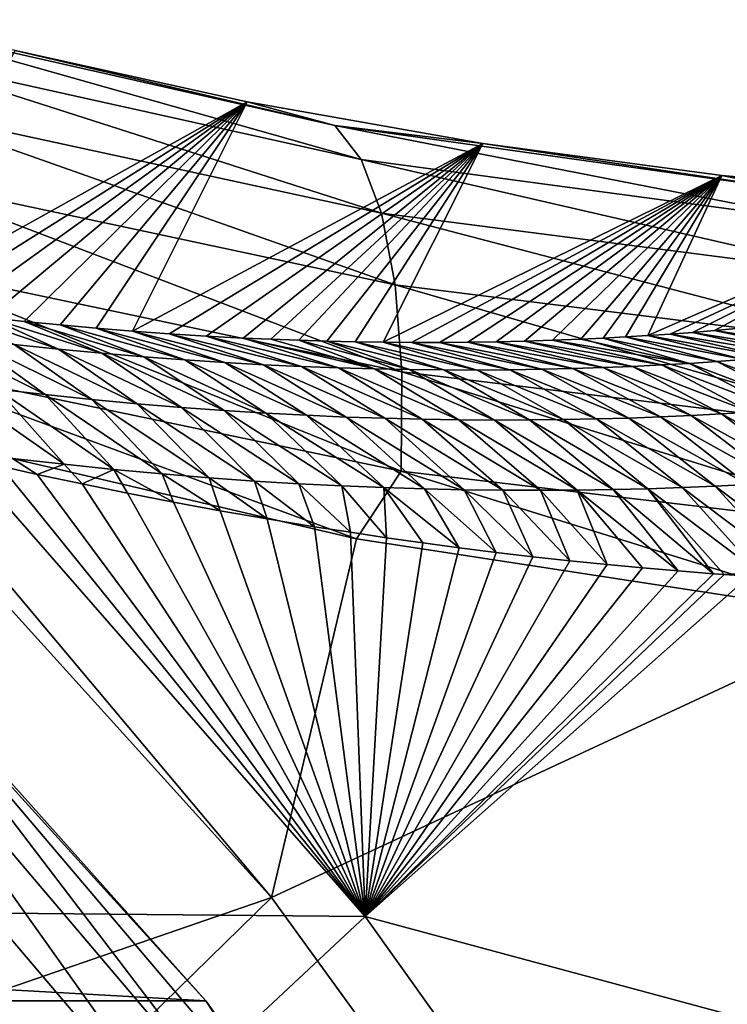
# Model space of a CAD drawing. Header units: metres. Extents: x -99 to 99, y -314 to 25.
# Tile 284 of 303: x 91.53 to 93.83, y 12.46 to 15.66. Entities that reach past the tile are written whole.
import ezdxf

# ---------------------------------------------------------------- set-up
doc = ezdxf.new("R2010")
doc.units = ezdxf.units.M
doc.layers.add('solid_K2442E1000C35', color=7, linetype='CONTINUOUS')

msp = doc.modelspace()

# ---------------------------------------------------------------- linework, layer by layer
at = {"layer": 'solid_K2442E1000C35'}
for points in [[(91.034889, 15.659829, 103.915192), (92.556061, 15.315322, 103.46714), (91.516945, 15.559291, 103.397919)], [(92.641159, 15.205068, 103.817253), (92.556061, 15.315322, 103.46714), (91.034889, 15.659829, 103.915192)], [(91.087173, 15.549419, 104.271637), (92.641159, 15.205068, 103.817253), (91.034889, 15.659829, 103.915192)], [(91.516945, 15.559291, 103.397919), (92.270767, 15.392888, 103.167709), (91.087357, 14.733781, 76.419106)], [(92.556061, 15.315322, 103.46714), (92.270767, 15.392888, 103.167709), (91.516945, 15.559291, 103.397919)], [(92.707268, 15.030352, 104.144478), (92.641159, 15.205068, 103.817253), (91.087173, 15.549419, 104.271637)], [(91.116699, 15.375923, 104.604805), (92.707268, 15.030352, 104.144478), (91.087173, 15.549419, 104.271637)], [(92.270767, 15.392888, 103.167709), (91.200531, 14.718712, 76.730431), (91.087357, 14.733781, 76.419106)], [(92.752052, 14.797377, 104.43721), (92.707268, 15.030352, 104.144478), (91.116699, 15.375923, 104.604805)], [(91.122437, 15.145495, 104.90287), (92.752052, 14.797377, 104.43721), (91.116699, 15.375923, 104.604805)], [(92.270767, 15.392888, 103.167709), (91.314636, 14.704512, 77.052765), (91.200531, 14.718712, 76.730431)], [(92.270767, 15.392888, 103.167709), (91.42971, 14.691154, 77.385361), (91.314636, 14.704512, 77.052765)], [(92.270767, 15.392888, 103.167709), (91.545677, 14.678701, 77.729149), (91.42971, 14.691154, 77.385361)], [(92.270767, 15.392888, 103.167709), (91.662437, 14.667218, 78.085129), (91.545677, 14.678701, 77.729149)], [(92.270767, 15.392888, 103.167709), (91.779991, 14.656711, 78.453308), (91.662437, 14.667218, 78.085129)], [(92.270767, 15.392888, 103.167709), (91.898407, 14.647157, 78.833054), (91.779991, 14.656711, 78.453308)], [(92.270767, 15.392888, 103.167709), (93.036705, 15.25728, 102.903717), (91.898407, 14.647157, 78.833054)], [(92.556061, 15.315322, 103.46714), (93.036705, 15.25728, 102.903717), (92.270767, 15.392888, 103.167709)], [(92.556061, 15.315322, 103.46714), (94.067184, 15.103774, 102.905937), (93.036705, 15.25728, 102.903717)], [(94.183434, 14.998364, 103.248497), (94.067184, 15.103774, 102.905937), (92.556061, 15.315322, 103.46714)], [(92.641159, 15.205068, 103.817253), (94.183434, 14.998364, 103.248497), (92.556061, 15.315322, 103.46714)], [(93.036705, 15.25728, 102.903717), (92.017532, 14.638629, 79.225517), (91.898407, 14.647157, 78.833054)], [(93.036705, 15.25728, 102.903717), (92.13723, 14.6312, 79.631866), (92.017532, 14.638629, 79.225517)], [(93.036705, 15.25728, 102.903717), (92.257553, 14.624851, 80.05172), (92.13723, 14.6312, 79.631866)], [(93.036705, 15.25728, 102.903717), (92.348244, 14.620785, 80.37516), (92.257553, 14.624851, 80.05172)], [(93.036705, 15.25728, 102.903717), (92.439224, 14.617354, 80.706581), (92.348244, 14.620785, 80.37516)], [(93.036705, 15.25728, 102.903717), (92.530388, 14.614594, 81.046547), (92.439224, 14.617354, 80.706581)], [(93.036705, 15.25728, 102.903717), (92.621666, 14.612535, 81.395622), (92.530388, 14.614594, 81.046547)], [(93.036705, 15.25728, 102.903717), (92.713181, 14.611133, 81.753052), (92.621666, 14.612535, 81.395622)], [(93.036705, 15.25728, 102.903717), (93.814178, 15.153449, 102.60479), (92.713181, 14.611133, 81.753052)], [(94.067184, 15.103774, 102.905937), (93.814178, 15.153449, 102.60479), (93.036705, 15.25728, 102.903717)], [(94.284554, 14.827321, 103.568642), (94.183434, 14.998364, 103.248497), (92.641159, 15.205068, 103.817253)], [(92.707268, 15.030352, 104.144478), (94.284554, 14.827321, 103.568642), (92.641159, 15.205068, 103.817253)], [(91.104179, 14.866317, 105.155258), (92.773918, 14.514409, 104.685051), (91.122437, 15.145495, 104.90287)], [(92.773918, 14.514409, 104.685051), (92.752052, 14.797377, 104.43721), (91.122437, 15.145495, 104.90287)], [(93.814178, 15.153449, 102.60479), (92.804939, 14.61038, 82.118713), (92.713181, 14.611133, 81.753052)], [(93.814178, 15.153449, 102.60479), (92.89682, 14.610319, 82.493301), (92.804939, 14.61038, 82.118713)], [(93.814178, 15.153449, 102.60479), (92.988686, 14.610986, 82.877502), (92.89682, 14.610319, 82.493301)], [(93.814178, 15.153449, 102.60479), (93.080414, 14.612416, 83.272003), (92.988686, 14.610986, 82.877502)], [(93.814178, 15.153449, 102.60479), (93.172119, 14.614573, 83.676262), (93.080414, 14.612416, 83.272003)], [(93.814178, 15.153449, 102.60479), (93.263908, 14.617423, 84.089737), (93.172119, 14.614573, 83.676262)], [(93.814178, 15.153449, 102.60479), (93.355591, 14.621013, 84.513245), (93.263908, 14.617423, 84.089737)], [(93.814178, 15.153449, 102.60479), (93.428734, 14.624443, 84.859818), (93.355591, 14.621013, 84.513245)], [(93.814178, 15.153449, 102.60479), (93.501587, 14.628391, 85.21376), (93.428734, 14.624443, 84.859818)], [(93.814178, 15.153449, 102.60479), (93.574081, 14.632871, 85.575401), (93.501587, 14.628391, 85.21376)], [(93.814178, 15.153449, 102.60479), (94.602547, 15.082454, 102.269623), (93.574081, 14.632871, 85.575401)], [(94.067184, 15.103774, 102.905937), (94.602547, 15.082454, 102.269623), (93.814178, 15.153449, 102.60479)], [(94.602547, 15.082454, 102.269623), (93.646446, 14.637823, 85.943779), (93.574081, 14.632871, 85.575401)], [(94.602547, 15.082454, 102.269623), (93.718681, 14.643247, 86.318878), (93.646446, 14.637823, 85.943779)], [(94.602547, 15.082454, 102.269623), (93.790649, 14.649164, 86.701225), (93.718681, 14.643247, 86.318878)], [(94.602547, 15.082454, 102.269623), (93.862213, 14.6556, 87.091354), (93.790649, 14.649164, 86.701225)], [(94.366966, 14.596714, 103.855003), (94.284554, 14.827321, 103.568642), (92.707268, 15.030352, 104.144478)], [(92.752052, 14.797377, 104.43721), (94.366966, 14.596714, 103.855003), (92.707268, 15.030352, 104.144478)], [(91.062561, 14.548297, 105.353012), (92.772087, 14.191496, 104.879211), (91.104179, 14.866317, 105.155258)], [(92.772087, 14.191496, 104.879211), (92.773918, 14.514409, 104.685051), (91.104179, 14.866317, 105.155258)], [(94.42775, 14.314729, 104.09742), (94.366966, 14.596714, 103.855003), (92.752052, 14.797377, 104.43721)], [(92.773918, 14.514409, 104.685051), (94.42775, 14.314729, 104.09742), (92.752052, 14.797377, 104.43721)], [(91.657875, 14.588773, 76.934624), (91.314636, 14.704512, 77.052765), (91.42971, 14.691154, 77.385361)], [(91.51342, 14.604162, 76.530807), (91.314636, 14.704512, 77.052765), (91.657875, 14.588773, 76.934624)], [(91.798393, 14.575285, 77.339951), (91.42971, 14.691154, 77.385361), (91.545677, 14.678701, 77.729149)], [(91.657875, 14.588773, 76.934624), (91.42971, 14.691154, 77.385361), (91.798393, 14.575285, 77.339951)], [(91.935173, 14.56356, 77.746658), (91.545677, 14.678701, 77.729149), (91.662437, 14.667218, 78.085129)], [(91.798393, 14.575285, 77.339951), (91.545677, 14.678701, 77.729149), (91.935173, 14.56356, 77.746658)], [(92.068344, 14.553488, 78.154671), (91.662437, 14.667218, 78.085129), (91.779991, 14.656711, 78.453308)], [(91.935173, 14.56356, 77.746658), (91.662437, 14.667218, 78.085129), (92.068344, 14.553488, 78.154671)], [(91.211861, 14.641285, 75.728271), (91.614532, 14.440722, 75.849144), (91.458221, 14.458804, 75.449257)], [(91.211861, 14.641285, 75.728271), (91.364822, 14.621613, 76.128639), (91.614532, 14.440722, 75.849144)], [(92.198059, 14.544959, 78.563889), (91.779991, 14.656711, 78.453308), (91.898407, 14.647157, 78.833054)], [(92.068344, 14.553488, 78.154671), (91.779991, 14.656711, 78.453308), (92.198059, 14.544959, 78.563889)], [(92.324455, 14.537868, 78.974228), (91.898407, 14.647157, 78.833054), (92.017532, 14.638629, 79.225517)], [(92.198059, 14.544959, 78.563889), (91.898407, 14.647157, 78.833054), (92.324455, 14.537868, 78.974228)], [(92.447662, 14.532113, 79.385605), (92.017532, 14.638629, 79.225517), (92.13723, 14.6312, 79.631866)], [(92.324455, 14.537868, 78.974228), (92.017532, 14.638629, 79.225517), (92.447662, 14.532113, 79.385605)], [(92.567787, 14.52762, 79.797958), (92.13723, 14.6312, 79.631866), (92.257553, 14.624851, 80.05172)], [(92.447662, 14.532113, 79.385605), (92.13723, 14.6312, 79.631866), (92.567787, 14.52762, 79.797958)], [(93.885017, 14.554571, 85.226692), (93.501587, 14.628391, 85.21376), (93.574081, 14.632871, 85.575401)], [(93.96965, 14.561475, 85.648331), (93.574081, 14.632871, 85.575401), (93.646446, 14.637823, 85.943779)], [(93.885017, 14.554571, 85.226692), (93.574081, 14.632871, 85.575401), (93.96965, 14.561475, 85.648331)], [(94.052132, 14.568876, 86.070427), (93.646446, 14.637823, 85.943779), (93.718681, 14.643247, 86.318878)], [(93.96965, 14.561475, 85.648331), (93.646446, 14.637823, 85.943779), (94.052132, 14.568876, 86.070427)], [(94.132477, 14.576746, 86.49295), (93.718681, 14.643247, 86.318878), (93.790649, 14.649164, 86.701225)], [(94.052132, 14.568876, 86.070427), (93.718681, 14.643247, 86.318878), (94.132477, 14.576746, 86.49295)], [(94.210724, 14.585056, 86.915894), (93.790649, 14.649164, 86.701225), (93.862213, 14.6556, 87.091354)], [(94.132477, 14.576746, 86.49295), (93.790649, 14.649164, 86.701225), (94.210724, 14.585056, 86.915894)], [(91.364822, 14.621613, 76.128639), (91.766266, 14.424864, 76.25061), (91.614532, 14.440722, 75.849144)], [(91.364822, 14.621613, 76.128639), (91.51342, 14.604162, 76.530807), (91.766266, 14.424864, 76.25061)], [(91.51342, 14.604162, 76.530807), (91.913666, 14.411069, 76.653534), (91.766266, 14.424864, 76.25061)], [(91.51342, 14.604162, 76.530807), (91.657875, 14.588773, 76.934624), (91.913666, 14.411069, 76.653534)], [(92.684906, 14.524311, 80.21125), (92.257553, 14.624851, 80.05172), (92.348244, 14.620785, 80.37516)], [(92.567787, 14.52762, 79.797958), (92.257553, 14.624851, 80.05172), (92.684906, 14.524311, 80.21125)], [(92.684906, 14.524311, 80.21125), (92.348244, 14.620785, 80.37516), (92.439224, 14.617354, 80.706581)], [(92.799133, 14.522114, 80.625404), (92.439224, 14.617354, 80.706581), (92.530388, 14.614594, 81.046547)], [(92.684906, 14.524311, 80.21125), (92.439224, 14.617354, 80.706581), (92.799133, 14.522114, 80.625404)], [(92.910561, 14.520952, 81.040375), (92.530388, 14.614594, 81.046547), (92.621666, 14.612535, 81.395622)], [(92.799133, 14.522114, 80.625404), (92.530388, 14.614594, 81.046547), (92.910561, 14.520952, 81.040375)], [(93.019257, 14.520765, 81.456108), (92.621666, 14.612535, 81.395622), (92.713181, 14.611133, 81.753052)], [(92.910561, 14.520952, 81.040375), (92.621666, 14.612535, 81.395622), (93.019257, 14.520765, 81.456108)], [(93.125298, 14.5215, 81.872581), (92.713181, 14.611133, 81.753052), (92.804939, 14.61038, 82.118713)], [(93.019257, 14.520765, 81.456108), (92.713181, 14.611133, 81.753052), (93.125298, 14.5215, 81.872581)], [(93.228737, 14.523102, 82.289749), (92.804939, 14.61038, 82.118713), (92.89682, 14.610319, 82.493301)], [(93.125298, 14.5215, 81.872581), (92.804939, 14.61038, 82.118713), (93.228737, 14.523102, 82.289749)], [(93.329643, 14.525517, 82.707581), (92.89682, 14.610319, 82.493301), (92.988686, 14.610986, 82.877502)], [(93.228737, 14.523102, 82.289749), (92.89682, 14.610319, 82.493301), (93.329643, 14.525517, 82.707581)], [(93.428093, 14.528696, 83.12603), (92.988686, 14.610986, 82.877502), (93.080414, 14.612416, 83.272003)], [(93.329643, 14.525517, 82.707581), (92.988686, 14.610986, 82.877502), (93.428093, 14.528696, 83.12603)], [(93.524124, 14.532591, 83.545074), (93.080414, 14.612416, 83.272003), (93.172119, 14.614573, 83.676262)], [(93.428093, 14.528696, 83.12603), (93.080414, 14.612416, 83.272003), (93.524124, 14.532591, 83.545074)], [(93.617783, 14.537165, 83.964691), (93.172119, 14.614573, 83.676262), (93.263908, 14.617423, 84.089737)], [(93.524124, 14.532591, 83.545074), (93.172119, 14.614573, 83.676262), (93.617783, 14.537165, 83.964691)], [(93.709122, 14.542378, 84.38485), (93.263908, 14.617423, 84.089737), (93.355591, 14.621013, 84.513245)], [(93.617783, 14.537165, 83.964691), (93.263908, 14.617423, 84.089737), (93.709122, 14.542378, 84.38485)], [(93.709122, 14.542378, 84.38485), (93.355591, 14.621013, 84.513245), (93.428734, 14.624443, 84.859818)], [(93.798187, 14.548193, 84.805519), (93.428734, 14.624443, 84.859818), (93.501587, 14.628391, 85.21376)], [(93.709122, 14.542378, 84.38485), (93.428734, 14.624443, 84.859818), (93.798187, 14.548193, 84.805519)], [(93.798187, 14.548193, 84.805519), (93.501587, 14.628391, 85.21376), (93.885017, 14.554571, 85.226692)], [(91.657875, 14.588773, 76.934624), (92.056961, 14.399176, 77.057785), (91.913666, 14.411069, 76.653534)], [(91.657875, 14.588773, 76.934624), (91.798393, 14.575285, 77.339951), (92.056961, 14.399176, 77.057785)], [(91.798393, 14.575285, 77.339951), (92.196358, 14.389035, 77.463264), (92.056961, 14.399176, 77.057785)], [(91.798393, 14.575285, 77.339951), (91.935173, 14.56356, 77.746658), (92.196358, 14.389035, 77.463264)], [(91.062561, 14.548297, 105.353012), (91.064568, 14.335607, 105.432922), (92.626938, 13.971522, 105.018562)], [(91.062561, 14.548297, 105.353012), (92.626938, 13.971522, 105.018562), (92.772087, 14.191496, 104.879211)], [(91.935173, 14.56356, 77.746658), (92.332031, 14.380531, 77.869888), (92.196358, 14.389035, 77.463264)], [(91.935173, 14.56356, 77.746658), (92.068344, 14.553488, 78.154671), (92.332031, 14.380531, 77.869888)], [(92.068344, 14.553488, 78.154671), (92.464119, 14.373554, 78.277588), (92.332031, 14.380531, 77.869888)], [(92.068344, 14.553488, 78.154671), (92.198059, 14.544959, 78.563889), (92.464119, 14.373554, 78.277588)], [(92.198059, 14.544959, 78.563889), (92.592773, 14.368001, 78.686287), (92.464119, 14.373554, 78.277588)], [(92.198059, 14.544959, 78.563889), (92.324455, 14.537868, 78.974228), (92.592773, 14.368001, 78.686287)], [(92.324455, 14.537868, 78.974228), (92.718147, 14.363766, 79.095924), (92.592773, 14.368001, 78.686287)], [(92.324455, 14.537868, 78.974228), (92.447662, 14.532113, 79.385605), (92.718147, 14.363766, 79.095924)], [(93.524124, 14.532591, 83.545074), (93.617783, 14.537165, 83.964691), (93.907875, 14.383904, 83.650581)], [(93.617783, 14.537165, 83.964691), (93.709122, 14.542378, 84.38485), (94.000755, 14.390332, 84.068176)], [(93.617783, 14.537165, 83.964691), (94.000755, 14.390332, 84.068176), (93.907875, 14.383904, 83.650581)], [(93.709122, 14.542378, 84.38485), (93.798187, 14.548193, 84.805519), (94.091324, 14.397335, 84.486259)], [(93.709122, 14.542378, 84.38485), (94.091324, 14.397335, 84.486259), (94.000755, 14.390332, 84.068176)], [(93.798187, 14.548193, 84.805519), (93.885017, 14.554571, 85.226692), (94.179626, 14.404876, 84.904793)], [(93.798187, 14.548193, 84.805519), (94.179626, 14.404876, 84.904793), (94.091324, 14.397335, 84.486259)], [(92.447662, 14.532113, 79.385605), (92.840347, 14.360766, 79.506432), (92.718147, 14.363766, 79.095924)], [(92.447662, 14.532113, 79.385605), (92.567787, 14.52762, 79.797958), (92.840347, 14.360766, 79.506432)], [(92.567787, 14.52762, 79.797958), (92.95948, 14.358928, 79.91777), (92.840347, 14.360766, 79.506432)], [(92.567787, 14.52762, 79.797958), (92.684906, 14.524311, 80.21125), (92.95948, 14.358928, 79.91777)], [(92.684906, 14.524311, 80.21125), (93.075638, 14.358178, 80.329903), (92.95948, 14.358928, 79.91777)], [(92.684906, 14.524311, 80.21125), (92.799133, 14.522114, 80.625404), (93.075638, 14.358178, 80.329903)], [(92.772087, 14.191496, 104.879211), (94.464722, 13.991374, 104.287285), (92.773918, 14.514409, 104.685051)], [(94.464722, 13.991374, 104.287285), (94.42775, 14.314729, 104.09742), (92.773918, 14.514409, 104.685051)], [(92.799133, 14.522114, 80.625404), (93.188927, 14.358443, 80.742767), (93.075638, 14.358178, 80.329903)], [(92.799133, 14.522114, 80.625404), (92.910561, 14.520952, 81.040375), (93.188927, 14.358443, 80.742767)], [(92.910561, 14.520952, 81.040375), (93.299438, 14.359656, 81.156326), (93.188927, 14.358443, 80.742767)], [(92.910561, 14.520952, 81.040375), (93.019257, 14.520765, 81.456108), (93.299438, 14.359656, 81.156326)], [(93.019257, 14.520765, 81.456108), (93.125298, 14.5215, 81.872581), (93.407234, 14.361763, 81.570549)], [(93.019257, 14.520765, 81.456108), (93.407234, 14.361763, 81.570549), (93.299438, 14.359656, 81.156326)], [(93.125298, 14.5215, 81.872581), (93.228737, 14.523102, 82.289749), (93.512383, 14.364711, 81.985405)], [(93.125298, 14.5215, 81.872581), (93.512383, 14.364711, 81.985405), (93.407234, 14.361763, 81.570549)], [(93.228737, 14.523102, 82.289749), (93.329643, 14.525517, 82.707581), (93.61496, 14.368448, 82.400871)], [(93.228737, 14.523102, 82.289749), (93.61496, 14.368448, 82.400871), (93.512383, 14.364711, 81.985405)], [(93.329643, 14.525517, 82.707581), (93.428093, 14.528696, 83.12603), (93.715034, 14.372924, 82.816902)], [(93.329643, 14.525517, 82.707581), (93.715034, 14.372924, 82.816902), (93.61496, 14.368448, 82.400871)], [(93.428093, 14.528696, 83.12603), (93.524124, 14.532591, 83.545074), (93.812653, 14.378089, 83.233482)], [(93.428093, 14.528696, 83.12603), (93.812653, 14.378089, 83.233482), (93.715034, 14.372924, 82.816902)], [(93.524124, 14.532591, 83.545074), (93.907875, 14.383904, 83.650581), (93.812653, 14.378089, 83.233482)], [(91.675377, 14.214299, 75.216049), (91.297081, 14.479295, 75.051071), (91.458221, 14.458804, 75.449257)], [(91.508179, 14.233673, 74.812347), (91.297081, 14.479295, 75.051071), (91.675377, 14.214299, 75.216049)], [(91.837364, 14.197424, 75.621262), (91.458221, 14.458804, 75.449257), (91.614532, 14.440722, 75.849144)], [(91.675377, 14.214299, 75.216049), (91.458221, 14.458804, 75.449257), (91.837364, 14.197424, 75.621262)], [(91.994446, 14.182838, 76.027855), (91.614532, 14.440722, 75.849144), (91.766266, 14.424864, 76.25061)], [(91.837364, 14.197424, 75.621262), (91.614532, 14.440722, 75.849144), (91.994446, 14.182838, 76.027855)], [(92.146889, 14.170371, 76.435738), (91.766266, 14.424864, 76.25061), (91.913666, 14.411069, 76.653534)], [(91.994446, 14.182838, 76.027855), (91.766266, 14.424864, 76.25061), (92.146889, 14.170371, 76.435738)], [(92.294945, 14.159855, 76.84481), (91.913666, 14.411069, 76.653534), (92.056961, 14.399176, 77.057785)], [(92.146889, 14.170371, 76.435738), (91.913666, 14.411069, 76.653534), (92.294945, 14.159855, 76.84481)], [(92.43885, 14.151128, 77.254982), (92.056961, 14.399176, 77.057785), (92.196358, 14.389035, 77.463264)], [(92.294945, 14.159855, 76.84481), (92.056961, 14.399176, 77.057785), (92.43885, 14.151128, 77.254982)], [(92.578804, 14.14406, 77.666168), (92.196358, 14.389035, 77.463264), (92.332031, 14.380531, 77.869888)], [(92.43885, 14.151128, 77.254982), (92.196358, 14.389035, 77.463264), (92.578804, 14.14406, 77.666168)], [(92.714973, 14.138542, 78.078323), (92.332031, 14.380531, 77.869888), (92.464119, 14.373554, 78.277588)], [(92.578804, 14.14406, 77.666168), (92.332031, 14.380531, 77.869888), (92.714973, 14.138542, 78.078323)], [(94.100693, 14.160723, 83.08181), (93.715034, 14.372924, 82.816902), (93.812653, 14.378089, 83.233482)], [(94.198288, 14.167942, 83.502548), (93.812653, 14.378089, 83.233482), (93.907875, 14.383904, 83.650581)], [(94.100693, 14.160723, 83.08181), (93.812653, 14.378089, 83.233482), (94.198288, 14.167942, 83.502548)], [(92.349892, 12.805731, 105.459549), (90.932831, 14.372045, 105.46331), (88.615707, 11.516836, 106.922951)], [(91.064568, 14.335607, 105.432922), (90.932831, 14.372045, 105.46331), (92.349892, 12.805731, 105.459549)], [(92.847519, 14.134463, 78.491379), (92.464119, 14.373554, 78.277588), (92.592773, 14.368001, 78.686287)], [(92.714973, 14.138542, 78.078323), (92.464119, 14.373554, 78.277588), (92.847519, 14.134463, 78.491379)], [(92.976601, 14.131715, 78.905273), (92.592773, 14.368001, 78.686287), (92.718147, 14.363766, 79.095924)], [(92.847519, 14.134463, 78.491379), (92.592773, 14.368001, 78.686287), (92.976601, 14.131715, 78.905273)], [(93.102348, 14.130205, 79.319962), (92.718147, 14.363766, 79.095924), (92.840347, 14.360766, 79.506432)], [(92.976601, 14.131715, 78.905273), (92.718147, 14.363766, 79.095924), (93.102348, 14.130205, 79.319962)], [(93.224869, 14.129858, 79.735405), (92.840347, 14.360766, 79.506432), (92.95948, 14.358928, 79.91777)], [(93.102348, 14.130205, 79.319962), (92.840347, 14.360766, 79.506432), (93.224869, 14.129858, 79.735405)], [(93.344276, 14.130599, 80.151566), (92.95948, 14.358928, 79.91777), (93.075638, 14.358178, 80.329903)], [(93.224869, 14.129858, 79.735405), (92.95948, 14.358928, 79.91777), (93.344276, 14.130599, 80.151566)], [(93.460678, 14.132353, 80.568398), (93.075638, 14.358178, 80.329903), (93.188927, 14.358443, 80.742767)], [(93.344276, 14.130599, 80.151566), (93.075638, 14.358178, 80.329903), (93.460678, 14.132353, 80.568398)], [(93.574173, 14.135048, 80.985863), (93.188927, 14.358443, 80.742767), (93.299438, 14.359656, 81.156326)], [(93.460678, 14.132353, 80.568398), (93.188927, 14.358443, 80.742767), (93.574173, 14.135048, 80.985863)], [(93.684845, 14.138627, 81.403938), (93.299438, 14.359656, 81.156326), (93.407234, 14.361763, 81.570549)], [(93.574173, 14.135048, 80.985863), (93.299438, 14.359656, 81.156326), (93.684845, 14.138627, 81.403938)], [(93.792755, 14.143036, 81.822601), (93.407234, 14.361763, 81.570549), (93.512383, 14.364711, 81.985405)], [(93.684845, 14.138627, 81.403938), (93.407234, 14.361763, 81.570549), (93.792755, 14.143036, 81.822601)], [(93.897987, 14.148223, 82.241821), (93.512383, 14.364711, 81.985405), (93.61496, 14.368448, 82.400871)], [(93.792755, 14.143036, 81.822601), (93.512383, 14.364711, 81.985405), (93.897987, 14.148223, 82.241821)], [(94.00061, 14.154136, 82.661568), (93.61496, 14.368448, 82.400871), (93.715034, 14.372924, 82.816902)], [(93.897987, 14.148223, 82.241821), (93.61496, 14.368448, 82.400871), (94.00061, 14.154136, 82.661568)], [(94.00061, 14.154136, 82.661568), (93.715034, 14.372924, 82.816902), (94.100693, 14.160723, 83.08181)], [(92.626938, 13.971522, 105.018562), (91.064568, 14.335607, 105.432922), (92.349892, 12.805731, 105.459549)], [(91.352661, 14.234294, 74.400871), (92.654251, 12.744059, 74.414452), (89.933342, 12.769343, 67.748955)], [(91.469711, 14.207775, 74.642212), (92.654251, 12.744059, 74.414452), (91.352661, 14.234294, 74.400871)], [(91.508179, 14.233673, 74.812347), (91.587975, 14.181611, 74.891388), (91.469711, 14.207775, 74.642212)], [(91.508179, 14.233673, 74.812347), (91.675377, 14.214299, 75.216049), (91.587975, 14.181611, 74.891388)], [(91.675377, 14.214299, 75.216049), (91.734215, 14.150382, 75.20768), (91.587975, 14.181611, 74.891388)], [(91.675377, 14.214299, 75.216049), (91.837364, 14.197424, 75.621262), (91.734215, 14.150382, 75.20768)], [(91.469711, 14.207775, 74.642212), (91.587975, 14.181611, 74.891388), (92.654251, 12.744059, 74.414452)], [(91.587975, 14.181611, 74.891388), (91.734215, 14.150382, 75.20768), (92.654251, 12.744059, 74.414452)], [(91.837364, 14.197424, 75.621262), (91.882179, 14.120353, 75.537834), (91.734215, 14.150382, 75.20768)], [(91.837364, 14.197424, 75.621262), (92.031807, 14.091521, 75.882118), (91.882179, 14.120353, 75.537834)], [(91.837364, 14.197424, 75.621262), (91.994446, 14.182838, 76.027855), (92.031807, 14.091521, 75.882118)], [(91.994446, 14.182838, 76.027855), (92.183037, 14.063485, 76.239792), (92.031807, 14.091521, 75.882118)], [(91.994446, 14.182838, 76.027855), (92.146889, 14.170371, 76.435738), (92.183037, 14.063485, 76.239792)], [(92.772087, 14.191496, 104.879211), (92.626938, 13.971522, 105.018562), (94.303764, 13.715619, 104.464394)], [(92.772087, 14.191496, 104.879211), (94.303764, 13.715619, 104.464394), (94.464722, 13.991374, 104.287285)], [(91.734215, 14.150382, 75.20768), (91.882179, 14.120353, 75.537834), (92.654251, 12.744059, 74.414452)], [(92.146889, 14.170371, 76.435738), (92.335808, 14.036627, 76.612152), (92.183037, 14.063485, 76.239792)], [(92.146889, 14.170371, 76.435738), (92.294945, 14.159855, 76.84481), (92.335808, 14.036627, 76.612152)], [(92.294945, 14.159855, 76.84481), (92.490059, 14.011336, 77.000557), (92.335808, 14.036627, 76.612152)], [(92.294945, 14.159855, 76.84481), (92.43885, 14.151128, 77.254982), (92.490059, 14.011336, 77.000557)], [(92.43885, 14.151128, 77.254982), (92.606644, 13.99318, 77.301949), (92.490059, 14.011336, 77.000557)], [(92.43885, 14.151128, 77.254982), (92.578804, 14.14406, 77.666168), (92.606644, 13.99318, 77.301949)], [(60.863178, 12.469543, -4), (62.357864, 14.142136, -4), (92.136826, 12.469543, -4)], [(62.357864, 14.142136, -4), (90.642136, 14.142136, -4), (92.136826, 12.469543, -4)], [(92.136627, 12.469796, -2.5), (92.136826, 12.469543, -4), (90.642136, 14.142136, -4)], [(90.642136, 14.142136, -2.5), (92.136627, 12.469796, -2.5), (90.642136, 14.142136, -4)], [(90.992722, 13.728233, -2.068888), (92.136627, 12.469796, -2.5), (90.642136, 14.142136, -2.5)], [(91.882179, 14.120353, 75.537834), (92.031807, 14.091521, 75.882118), (92.654251, 12.744059, 74.414452)], [(92.578804, 14.14406, 77.666168), (92.723961, 13.975595, 77.611824), (92.606644, 13.99318, 77.301949)], [(92.578804, 14.14406, 77.666168), (92.714973, 14.138542, 78.078323), (92.723961, 13.975595, 77.611824)], [(92.714973, 14.138542, 78.078323), (92.960701, 13.942863, 78.259789), (92.84198, 13.958763, 77.93087)], [(92.714973, 14.138542, 78.078323), (92.847519, 14.134463, 78.491379), (92.960701, 13.942863, 78.259789)], [(92.714973, 14.138542, 78.078323), (92.84198, 13.958763, 77.93087), (92.723961, 13.975595, 77.611824)], [(92.847519, 14.134463, 78.491379), (93.080078, 13.928045, 78.59919), (92.960701, 13.942863, 78.259789)], [(92.847519, 14.134463, 78.491379), (92.976601, 14.131715, 78.905273), (93.080078, 13.928045, 78.59919)], [(92.976601, 14.131715, 78.905273), (93.200012, 13.913959, 78.948151), (93.080078, 13.928045, 78.59919)], [(92.976601, 14.131715, 78.905273), (93.102348, 14.130205, 79.319962), (93.200012, 13.913959, 78.948151)], [(93.102348, 14.130205, 79.319962), (93.320457, 13.900578, 79.306793), (93.200012, 13.913959, 78.948151)], [(93.102348, 14.130205, 79.319962), (93.224869, 14.129858, 79.735405), (93.320457, 13.900578, 79.306793)], [(93.224869, 14.129858, 79.735405), (93.344276, 14.130599, 80.151566), (93.441406, 13.888099, 79.675949)], [(93.224869, 14.129858, 79.735405), (93.441406, 13.888099, 79.675949), (93.320457, 13.900578, 79.306793)], [(93.344276, 14.130599, 80.151566), (93.460678, 14.132353, 80.568398), (93.671913, 13.867563, 80.40741)], [(93.344276, 14.130599, 80.151566), (93.671913, 13.867563, 80.40741), (93.556465, 13.877275, 80.03627)], [(93.344276, 14.130599, 80.151566), (93.556465, 13.877275, 80.03627), (93.441406, 13.888099, 79.675949)], [(93.460678, 14.132353, 80.568398), (93.574173, 14.135048, 80.985863), (93.787628, 13.858605, 80.788307)], [(93.460678, 14.132353, 80.568398), (93.787628, 13.858605, 80.788307), (93.671913, 13.867563, 80.40741)], [(93.574173, 14.135048, 80.985863), (93.684845, 14.138627, 81.403938), (93.935768, 13.860938, 81.32637)], [(93.574173, 14.135048, 80.985863), (93.82222, 13.856062, 80.903923), (93.787628, 13.858605, 80.788307)], [(93.574173, 14.135048, 80.985863), (93.935768, 13.860938, 81.32637), (93.82222, 13.856062, 80.903923)], [(93.684845, 14.138627, 81.403938), (93.792755, 14.143036, 81.822601), (94.045784, 13.866699, 81.747086)], [(93.684845, 14.138627, 81.403938), (94.045784, 13.866699, 81.747086), (93.935768, 13.860938, 81.32637)], [(93.792755, 14.143036, 81.822601), (93.897987, 14.148223, 82.241821), (94.153046, 13.873218, 82.168312)], [(93.792755, 14.143036, 81.822601), (94.153046, 13.873218, 82.168312), (94.045784, 13.866699, 81.747086)], [(92.031807, 14.091521, 75.882118), (92.183037, 14.063485, 76.239792), (92.654251, 12.744059, 74.414452)], [(92.183037, 14.063485, 76.239792), (92.335808, 14.036627, 76.612152), (92.654251, 12.744059, 74.414452)], [(92.335808, 14.036627, 76.612152), (92.490059, 14.011336, 77.000557), (92.654251, 12.744059, 74.414452)], [(92.490059, 14.011336, 77.000557), (92.606644, 13.99318, 77.301949), (92.654251, 12.744059, 74.414452)], [(92.606644, 13.99318, 77.301949), (92.723961, 13.975595, 77.611824), (92.654251, 12.744059, 74.414452)], [(94.303764, 13.715619, 104.464394), (92.626938, 13.971522, 105.018562), (92.349892, 12.805731, 105.459549)], [(92.723961, 13.975595, 77.611824), (92.84198, 13.958763, 77.93087), (92.654251, 12.744059, 74.414452)], [(92.84198, 13.958763, 77.93087), (92.960701, 13.942863, 78.259789), (92.654251, 12.744059, 74.414452)], [(92.960701, 13.942863, 78.259789), (93.080078, 13.928045, 78.59919), (92.654251, 12.744059, 74.414452)], [(93.080078, 13.928045, 78.59919), (93.200012, 13.913959, 78.948151), (92.654251, 12.744059, 74.414452)], [(93.200012, 13.913959, 78.948151), (93.320457, 13.900578, 79.306793), (92.654251, 12.744059, 74.414452)], [(93.320457, 13.900578, 79.306793), (93.441406, 13.888099, 79.675949), (92.654251, 12.744059, 74.414452)], [(93.441406, 13.888099, 79.675949), (93.556465, 13.877275, 80.03627), (92.654251, 12.744059, 74.414452)], [(93.556465, 13.877275, 80.03627), (93.671913, 13.867563, 80.40741), (92.654251, 12.744059, 74.414452)], [(93.671913, 13.867563, 80.40741), (93.787628, 13.858605, 80.788307), (92.654251, 12.744059, 74.414452)], [(93.787628, 13.858605, 80.788307), (93.82222, 13.856062, 80.903923), (92.654251, 12.744059, 74.414452)], [(93.82222, 13.856062, 80.903923), (93.903534, 13.850368, 81.179062), (92.654251, 12.744059, 74.414452)], [(93.903534, 13.850368, 81.179062), (95.188774, 12.061819, 81.183411), (92.654251, 12.744059, 74.414452)], [(93.935768, 13.860938, 81.32637), (93.903534, 13.850368, 81.179062), (93.82222, 13.856062, 80.903923)], [(90.992722, 13.728233, -2.068888), (90.911102, 13.650921, -1.64741), (92.302544, 12.012784, -1.64741)], [(92.392044, 12.080819, -2.068888), (92.136627, 12.469796, -2.5), (90.992722, 13.728233, -2.068888)], [(92.392044, 12.080819, -2.068888), (90.992722, 13.728233, -2.068888), (92.302544, 12.012784, -1.64741)], [(94.303764, 13.715619, 104.464394), (92.349892, 12.805731, 105.459549), (93.593513, 11.091327, 105.459549)], [(95.206985, 13.634021, 104.118866), (94.303764, 13.715619, 104.464394), (93.593513, 11.091327, 105.459549)], [(90.911102, 13.650921, -1.64741), (90.777542, 13.524404, -1.25189), (92.15609, 11.901449, -1.25189)], [(92.302544, 12.012784, -1.64741), (90.911102, 13.650921, -1.64741), (92.15609, 11.901449, -1.25189)], [(96.168594, 13.590055, 103.714195), (95.206985, 13.634021, 104.118866), (93.593513, 11.091327, 105.459549)], [(97.204048, 11.953486, 103.714195), (96.168594, 13.590055, 103.714195), (93.593513, 11.091327, 105.459549)], [(90.777542, 13.524404, -1.25189), (90.5961, 13.352532, -0.894368), (91.95713, 11.750203, -0.894368)], [(92.15609, 11.901449, -1.25189), (90.777542, 13.524404, -1.25189), (91.95713, 11.750203, -0.894368)], [(90.5961, 13.352532, -0.894368), (90.372299, 13.140542, -0.585731), (91.711723, 11.563652, -0.585731)], [(91.95713, 11.750203, -0.894368), (90.5961, 13.352532, -0.894368), (91.711723, 11.563652, -0.585731)], [(91.711723, 11.563652, -0.585731), (90.372299, 13.140542, -0.585731), (91.427345, 11.347474, -0.335373)], [(92.349892, 12.805731, 105.459549), (88.615707, 11.516836, 106.922951), (89.718681, 10.232021, 106.922951)], [(93.593513, 11.091327, 105.459549), (92.349892, 12.805731, 105.459549), (89.718681, 10.232021, 106.922951)], [(92.654251, 12.744059, 74.414452), (91.156273, 11.344799, 67.748955), (89.933342, 12.769343, 67.748955)], [(92.654251, 12.744059, 74.414452), (93.803917, 11.133076, 74.414452), (91.156273, 11.344799, 67.748955)], [(95.188774, 12.061819, 81.183411), (93.803917, 11.133076, 74.414452), (92.654251, 12.744059, 74.414452)], [(59.565697, 10.640945, -4), (60.863178, 12.469543, -4), (93.434303, 10.640945, -4)], [(60.863178, 12.469543, -4), (92.136826, 12.469543, -4), (93.434303, 10.640945, -4)], [(92.136627, 12.469796, -2.5), (93.434486, 10.640641, -2.5), (92.136826, 12.469543, -4)], [(92.392044, 12.080819, -2.068888), (93.434486, 10.640641, -2.5), (92.136627, 12.469796, -2.5)], [(93.434486, 10.640641, -2.5), (93.434303, 10.640945, -4), (92.136826, 12.469543, -4)]]:
    msp.add_3dface(points, dxfattribs=at)

doc.saveas('drawing.dxf')
